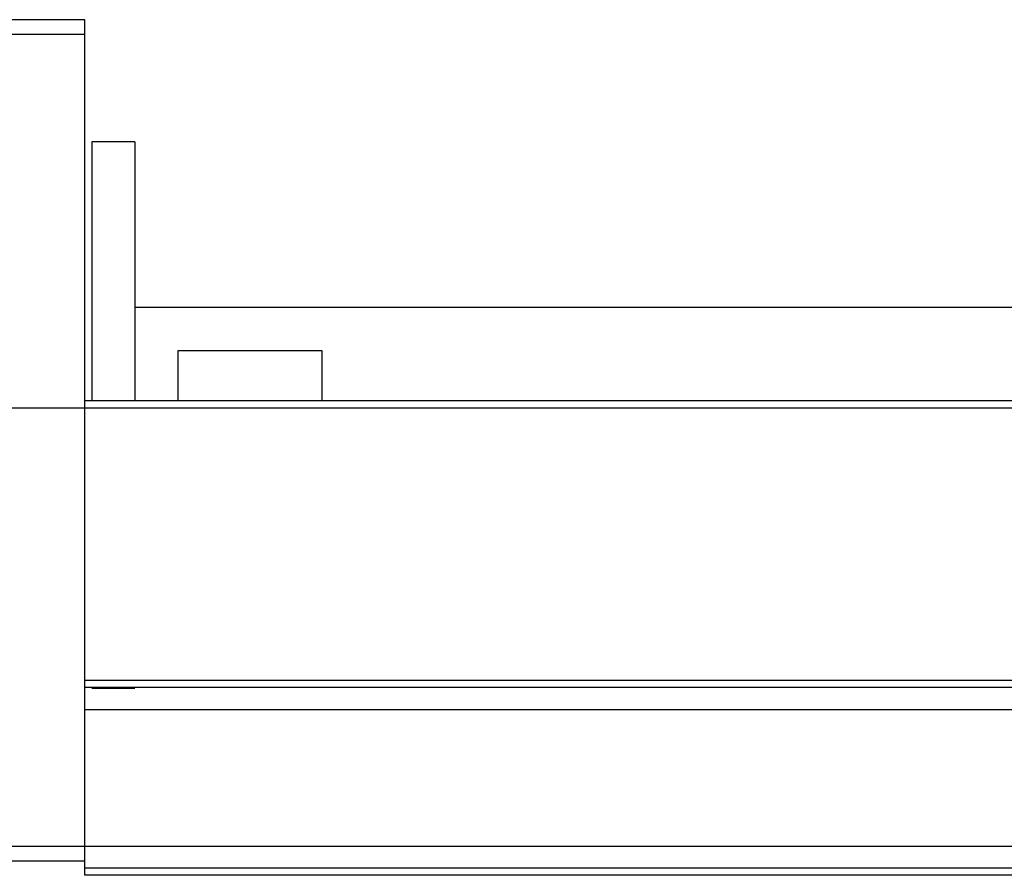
# Model space of a CAD drawing. Header units: millimetres. Extents: x -386 to 3135, y -1989 to 860.
# Tile 550 of 596: x 1624 to 1692, y -266 to -207. Entities that reach past the tile are written whole.
import ezdxf
from ezdxf.lldxf.tags import DXFTag

# ---------------------------------------------------------------- set-up
doc = ezdxf.new("R2010")
doc.units = ezdxf.units.MM
doc.layers.get('0').update_dxf_attribs({"linetype": 'CONTINUOUS'})
tags = doc.linetypes.add('DASHED', pattern=[25.72, 12.86, -12.86]).pattern_tags.tags
tags[6:7] = [DXFTag(74, 4), DXFTag(75, 0), DXFTag(340, '0'), DXFTag(46, 0.0), DXFTag(50, 0.0), DXFTag(44, 0.0), DXFTag(45, 0.0)]
tags[4:5] = [DXFTag(74, 4), DXFTag(75, 0), DXFTag(340, '0'), DXFTag(46, 0.0), DXFTag(50, 0.0), DXFTag(44, 0.0), DXFTag(45, 0.0)]

msp = doc.modelspace()

# ---------------------------------------------------------------- linework, layer by layer
at = {"linetype": 'Continuous'}
for p, q in [((1628.251, -206.697), (1615.251, -206.697)), ((1628.251, -207.697), (1628.251, -206.697)), ((1615.251, -207.697), (1628.251, -207.697)), ((1628.251, -232.197), (1628.251, -207.697)), ((1631.751, -215.197), (1628.751, -215.197)), ((1628.751, -215.197), (1628.751, -233.197)), ((1631.751, -215.197), (1631.751, -233.197)), ((1631.758, -226.697), (1715.906, -226.697)), ((1634.751, -229.697), (1644.751, -229.697)), ((1634.751, -233.197), (1634.751, -229.697)), ((1644.751, -229.697), (1644.751, -233.197)), ((1628.251, -233.197), (1628.251, -232.197)), ((1891.426, -233.196), (1628.251, -233.197)), ((1628.251, -252.647), (1628.251, -233.197)), ((1886.739, -252.647), (1628.251, -252.647)), ((1628.251, -253.147), (1628.251, -252.647)), ((1628.251, -264.197), (1628.251, -253.147)), ((1628.251, -264.197), (1615.251, -264.197)), ((1883.957, -264.196), (1628.251, -264.197)), ((1628.251, -266.197), (1628.251, -264.197)), ((1615.251, -265.197), (1628.251, -265.197)), ((1883.475, -266.196), (1628.251, -266.197))]:
    msp.add_line(p, q, dxfattribs=at)
msp.add_line((1540.251, -233.697), (1982.251, -233.697))
at = {"linetype": 'DASHED'}
for p, q in [((1631.751, -253.197), (1628.751, -253.197)), ((1886.246, -254.696), (1628.251, -254.697)), ((1883.595, -265.696), (1628.251, -265.697))]:
    msp.add_line(p, q, dxfattribs=at)
at = {"linetype": 'Continuous'}
msp.add_open_spline([(1886.619, -253.147), (1628.251, -253.147)], degree=1, dxfattribs=at)

doc.saveas('drawing.dxf')
